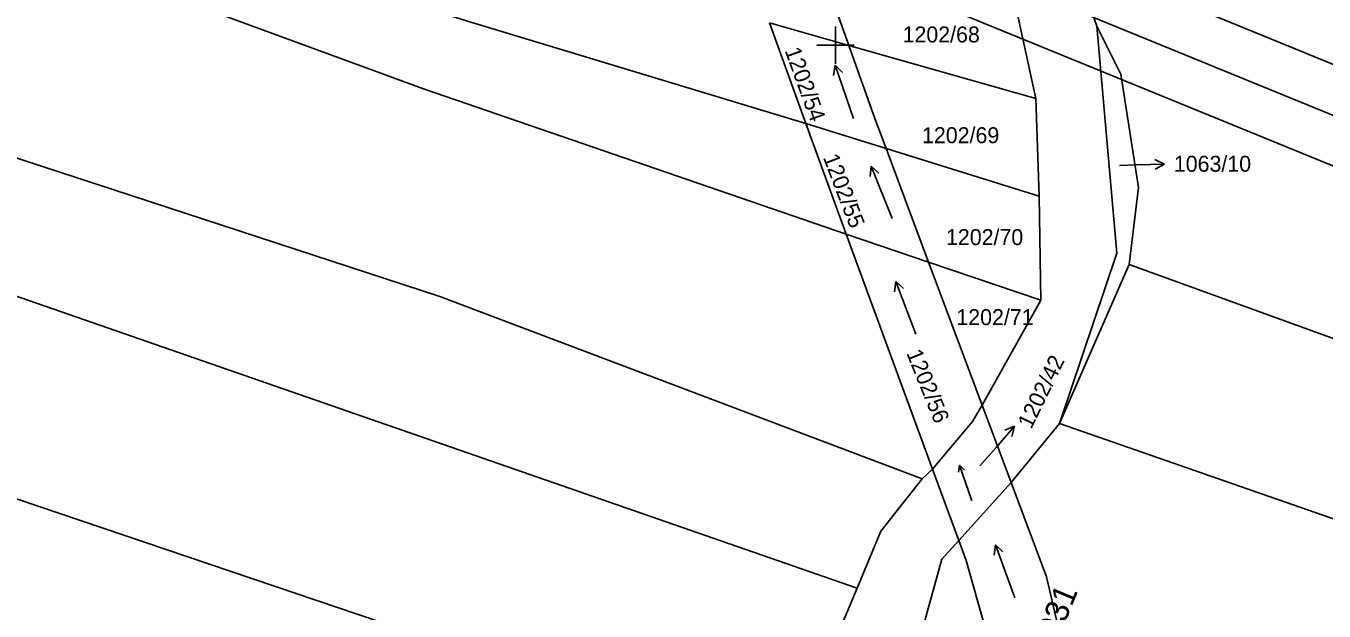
# Model space of a CAD drawing. Extents: x -779302 to -774398, y -1144902 to -1142831.
# Drawn here: x -776186.1 to -776048, y -1144160.2 to -1144098 of the extents above; entities that cross this region are included whole.
import ezdxf

# ---------------------------------------------------------------- set-up
doc = ezdxf.new("R2010")
doc.units = 0
for name, color, linetype in [('hektosit - Vrstva 5', 7, 'Continuous'), ('Hranice parcel', 7, 'Continuous'), ('Parcelní čísla', 7, 'Continuous'), ('Pop  PČ popisy', 7, 'Continuous'), ('Vrstva 1', 7, 'Continuous'), ('zjednodus_g_situ-seda - Vrstva 19', 7, 'Continuous'), ('Značky kultur', 7, 'Continuous')]:
    doc.layers.add(name, color=color, linetype=linetype)

msp = doc.modelspace()

# ---------------------------------------------------------------- linework, layer by layer
at = {"layer": 'hektosit - Vrstva 5'}
for p, q in [((-776100, -1144098), (-776100, -1144102)), ((-776102, -1144100), (-776098, -1144100))]:
    msp.add_line(p, q, dxfattribs=at)
at = {"layer": 'Hranice parcel'}
for p, q in [((-776098.57, -1144100.04), (-776102.95, -1144087.69)), ((-776080.9, -1144095.44), (-776078.68, -1144105.69)), ((-776103.17, -1144108.34), (-776107.01, -1144097.64)), ((-776107.01, -1144097.64), (-776098.57, -1144100.04)), ((-776098.57, -1144100.04), (-776078.68, -1144105.69)), ((-776078.68, -1144105.69), (-776078.33, -1144116.06)), ((-776098.85, -1144120.12), (-776103.17, -1144108.34)), ((-776103.17, -1144108.34), (-776094.62, -1144111)), ((-776090.1, -1144123.08), (-776094.62, -1144111)), ((-776094.62, -1144111), (-776078.33, -1144116.06)), ((-776078.33, -1144116.06), (-776078.14, -1144127.15)), ((-776098.85, -1144120.12), (-776090.1, -1144123.08)), ((-776084.4, -1144138.29), (-776090.1, -1144123.08)), ((-776090.1, -1144123.08), (-776078.14, -1144127.15)), ((-776068.77, -1144123.35), (-776076.16, -1144140.25)), ((-775931.31, -1144173.11), (-776068.77, -1144123.35)), ((-776078.14, -1144127.15), (-776084.4, -1144138.29)), ((-776084.4, -1144138.29), (-776081.31, -1144146.53)), ((-776081.31, -1144146.53), (-776076.16, -1144140.25)), ((-776076.16, -1144140.25), (-775935.38, -1144189.26)), ((-776090.77, -1144146.14), (-776089.67, -1144145.13)), ((-776086.89, -1144152.72), (-776089.67, -1144145.13)), ((-776086.89, -1144152.72), (-776081.31, -1144146.53))]:
    msp.add_line(p, q, dxfattribs=at)
for points in [[(-776103.17, -1144108.34), (-776139.62, -1144097.29), (-776185.19, -1144082.67), (-776230.28, -1144063.14), (-776268.85, -1144045.98), (-776311.69, -1144022.93), (-776347.15, -1144004.12), (-776382.3, -1143988.84), (-776427.82, -1143973.66), (-776507.88, -1143951.31), (-776536.14, -1143944), (-776596.43, -1143923.1)], [(-776098.85, -1144120.12), (-776143.82, -1144104.66), (-776186.51, -1144088.97), (-776252.37, -1144061.74), (-776287.1, -1144045.07), (-776351.09, -1144013.34), (-776382, -1143998.69), (-776410.54, -1143987.67), (-776454.04, -1143974.87), (-776495.11, -1143963.98), (-776524.93, -1143955.67), (-776598.61, -1143932.15)], [(-776600.02, -1143957.46), (-776528.66, -1143976.76), (-776457.94, -1143997.05), (-776442.28, -1144001.65), (-776398.64, -1144017.46), (-776351.09, -1144039.08), (-776262.34, -1144082.22), (-776198.07, -1144108.44), (-776142.1, -1144126.74), (-776090.77, -1144146.14)], [(-776599.74, -1143971.88), (-776539.25, -1143987.71), (-776480.91, -1144004.77), (-776433.76, -1144019.99), (-776387.97, -1144037.81), (-776365.6, -1144047.46), (-776310.35, -1144075.44), (-776280.61, -1144089.36), (-776258.25, -1144098.68), (-776214.75, -1144117.12), (-776097.7, -1144157.79)], [(-776601.27, -1143990.4), (-776527.05, -1144013.4), (-776476.25, -1144029.92), (-776451.83, -1144038), (-776413.3, -1144052.52), (-776382.54, -1144065.64), (-776348.92, -1144080.63), (-776308.77, -1144099.81), (-776271.78, -1144116.96), (-776235.24, -1144132.31), (-776202.98, -1144142.91), (-776103.02, -1144176.77)], [(-776072.19, -1144097.96), (-776081.33, -1144072.23), (-776090.92, -1144044.35)], [(-776076.16, -1144140.25), (-776070.08, -1144122.15), (-776072.19, -1144097.96)], [(-776072.19, -1144097.96), (-776069.64, -1144103.09), (-776067.76, -1144115.13), (-776068.77, -1144123.35)], [(-776094.62, -1144111), (-776095.82, -1144107.8), (-776098.57, -1144100.04)], [(-776089.67, -1144145.13), (-776092.48, -1144137.48), (-776098.85, -1144120.12)], [(-776084.4, -1144138.29), (-776085.41, -1144140.04), (-776089.67, -1144145.13)], [(-776090.77, -1144146.14), (-776095.18, -1144151.72), (-776097.7, -1144157.79)], [(-776081.31, -1144146.53), (-776077.54, -1144156.58), (-776075.4, -1144165.85), (-776076.92, -1144176.86)], [(-776094.29, -1144174.93), (-776088.69, -1144154.69), (-776086.89, -1144152.72)], [(-776084.3, -1144178.4), (-776083.78, -1144177.11), (-776082.76, -1144166.65), (-776086.11, -1144154.83), (-776086.89, -1144152.72)], [(-776097.7, -1144157.79), (-776102.45, -1144169.09), (-776103.02, -1144176.77)]]:
    msp.add_lwpolyline(points, dxfattribs=at)
at = {"layer": 'Pop  PČ popisy'}
for p, q in [((-776069.79, -1144112.82), (-776068, -1144112.75)), ((-776068, -1144112.75), (-776065, -1144112.65)), ((-776065, -1144112.65), (-776066.02, -1144112.18)), ((-776065, -1144112.65), (-776065.98, -1144113.18)), ((-776082.91, -1144142.81), (-776080.94, -1144140.54)), ((-776080.94, -1144140.54), (-776081.98, -1144140.97)), ((-776080.94, -1144140.54), (-776081.22, -1144141.63)), ((-776084.63, -1144144.77), (-776082.91, -1144142.81))]:
    msp.add_line(p, q, dxfattribs=at)
at = {"layer": 'Vrstva 1'}
for points in [[(-775713.68, -1144238.31), (-776879.99, -1143761.57), (-776992.36, -1144036.48), (-775826.05, -1144513.22)], [(-775828.78, -1144506.7), (-776985.84, -1144033.74), (-776877.25, -1143768.09), (-775720.2, -1144241.05)], [(-775726.71, -1144243.78), (-776684.76, -1143852.17), (-776789.57, -1144108.58), (-775831.52, -1144500.19)], [(-775831.52, -1144500.19), (-776789.57, -1144108.58), (-776684.76, -1143852.17), (-775726.71, -1144243.78)]]:
    msp.add_lwpolyline(points, close=True, dxfattribs=at)
at = {"layer": 'Značky kultur'}
for p, q in [((-776100.04, -1144102.12), (-776100.2, -1144103.21)), ((-776098.09, -1144107.8), (-776100.04, -1144102.12)), ((-776100.04, -1144102.12), (-776099.25, -1144102.89)), ((-776096.21, -1144112.89), (-776096.31, -1144113.98)), ((-776093.96, -1144118.45), (-776096.21, -1144112.89)), ((-776096.21, -1144112.89), (-776095.38, -1144113.61)), ((-776093.59, -1144125.15), (-776093.71, -1144126.24)), ((-776091.44, -1144130.75), (-776093.59, -1144125.15)), ((-776093.59, -1144125.15), (-776092.78, -1144125.88)), ((-776086.81, -1144144.7), (-776086.92, -1144145.43)), ((-776085.5, -1144148.5), (-776086.81, -1144144.7)), ((-776086.81, -1144144.7), (-776086.28, -1144145.21)), ((-776082.98, -1144153.17), (-776083.12, -1144154.26)), ((-776080.93, -1144158.81), (-776082.98, -1144153.17)), ((-776082.98, -1144153.17), (-776082.18, -1144153.92))]:
    msp.add_line(p, q, dxfattribs=at)

# ---------------------------------------------------------------- texts
at = {"layer": 'Parcelní čísla'}
for s, p in [('1202/68', (-776092.86, -1144099.71)), ('1202/69', (-776090.79, -1144110.43)), ('1063/10', (-776064, -1144113.47)), ('1202/70', (-776088.24, -1144121.27)), ('1202/71', (-776087.14, -1144129.79))]:
    msp.add_text(s, height=1.7, dxfattribs=at).set_placement(p)
for s, rotation, p in [('1202/54', 290, (-776105.42, -1144100.56)), ('1202/55', 291, (-776101.35, -1144111.94)), ('1202/56', 292, (-776092.48, -1144132.77)), ('1202/42', 64, (-776079.17, -1144140.92))]:
    msp.add_text(s, height=1.7, rotation=rotation, dxfattribs=at).set_placement(p)
at = {"layer": 'zjednodus_g_situ-seda - Vrstva 19'}
msp.add_text('evid. km 5,931', height=2.5, rotation=67.5138, dxfattribs=at).set_placement((-776082.49, -1144178.2))

doc.saveas('drawing.dxf')
